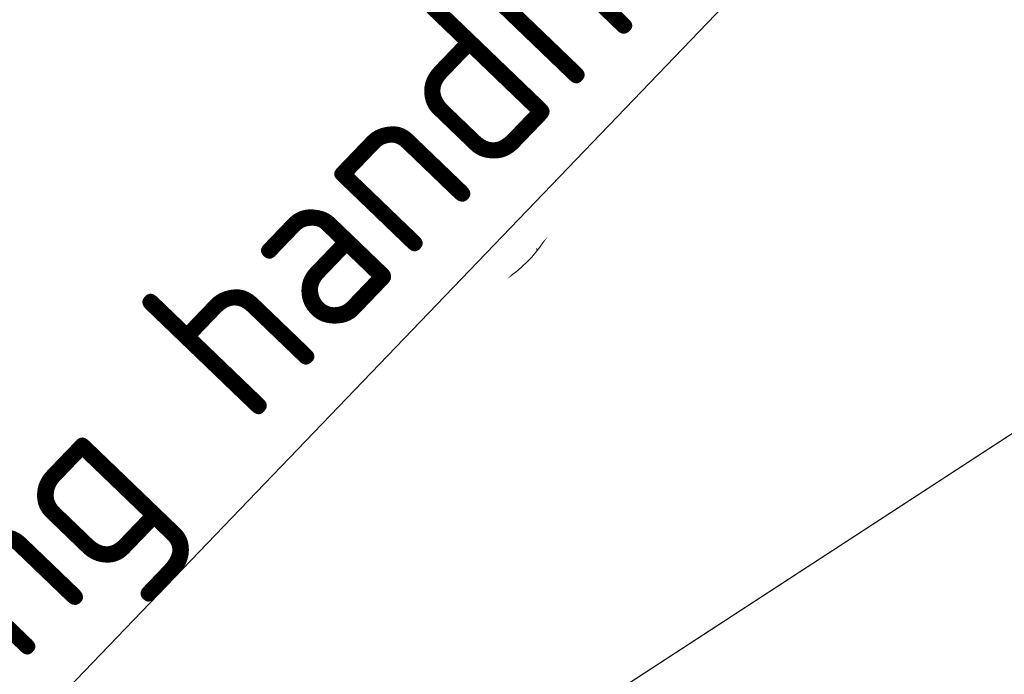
# Model space of a CAD drawing. Header units: metres. Extents: x 163628 to 168255, y 402691 to 405367.
# Tile 263 of 656: x 165500.22 to 165503.19, y 403940.72 to 403942.69. Entities that reach past the tile are written whole.
import ezdxf
from ezdxf import colors
from ezdxf.entities.mleader import LeaderData, LeaderLine
from ezdxf.math import Vec2, Vec3

# ---------------------------------------------------------------- set-up
doc = ezdxf.new("R2010")
doc.units = ezdxf.units.M
for name, color, linetype, lineweight in [('X-CA190022.004-UO-BBM_bebording bebakening markering_v0.1$0$X-XX-AL-T25', 7, 'Continuous', 25), ('X-CA190022.004-UO-KAD_Percelen$0$B-WE-KG-GRENS_PERCEEL-GV', 150, 'Continuous', 9), ('X-CA190022.004-UO-WHM_Putten en kolken combi_v0.1$0$PUTRANDEN BGT', 252, 'Continuous', 0)]:
    doc.layers.add(name, color=color, linetype=linetype, lineweight=lineweight)
doc.styles.add('X-CA190022.004-UO-BBM_bebording bebakening markering_v0.1$0$NLCS-ISO-M200-T25', font='NLCS-ISO.ttf', dxfattribs={"height": 0.5})

# ---------------------------------------------------------------- blocks, each defined once
blk = doc.blocks.new('X-CA190022.004-UO-WHM_Putten en kolken combi_v0.1$0$IMGEOInspectierioolput')
at = {"flags": 128}
blk.add_lwpolyline([(-8.829, 6.972), (8.829, -6.972)], dxfattribs=at)
blk.add_circle((0, 0), 11.25)
blk = doc.blocks.new('X-CA190022.004-UO-BBM_bebording bebakening markering_v0.1$0$_Dot')
at = {"color": 0, "linetype": 'ByBlock', "const_width": 0.5}
blk.add_lwpolyline([(-0.25, 0, 1), (0.25, 0, 1)], format="xyb", close=True, dxfattribs=at)

msp = doc.modelspace()

# ---------------------------------------------------------------- linework, layer by layer
at = {"layer": 'X-CA190022.004-UO-KAD_Percelen$0$B-WE-KG-GRENS_PERCEEL-GV', "flags": 128}
msp.add_lwpolyline([(165494.566, 403939.736), (165497.079, 403937.449), (165504.3, 403942.15), (165500.126, 403945.838)], close=True, dxfattribs=at)
msp.add_lwpolyline([(165177.83, 403840.55), (165196.7, 403790), (165276.2, 403826.7), (165276.248, 403824.924), (165276.3, 403823), (165372.327, 403871.117), (165507.8, 403939), (165504.3, 403942.15), (165497.079, 403937.449), (165489.46, 403932.49), (165323.1, 403852.205), (165220.21, 403802.55), (165215.14, 403802.41), (165211.94, 403806.63), (165196.73, 403847.93), (165189.77, 403851.96)], dxfattribs=at)

# ---------------------------------------------------------------- block references
at = {"layer": 'X-CA190022.004-UO-WHM_Putten en kolken combi_v0.1$0$PUTRANDEN BGT', "xscale": 0.036, "yscale": 0.036, "zscale": 0.025}
for p in [(165501.468, 403942.25), (165500.649, 403941.44)]:
    msp.add_blockref('X-CA190022.004-UO-WHM_Putten en kolken combi_v0.1$0$IMGEOInspectierioolput', p, dxfattribs=at)

# ---------------------------------------------------------------- next in the draw order: leaders
at = {"layer": 'X-CA190022.004-UO-BBM_bebording bebakening markering_v0.1$0$X-XX-AL-T25'}
ml = msp.add_multileader_mtext('Standard', dxfattribs=at)
ml.set_content('Bebording handhaven', color=256, style='X-CA190022.004-UO-BBM_bebording bebakening markering_v0.1$0$NLCS-ISO-M200-T25')
ml.set_leader_properties(color=256, linetype='ByLayer', lineweight=-1)
ml.set_arrow_properties(name='X-CA190022.004-UO-BBM_bebording bebakening markering_v0.1$0$_Dot')
ml.build(insert=Vec2(0, 0))
ml.multileader.update_dxf_attribs({"text_left_attachment_type": 5, "text_right_attachment_type": 5, "dogleg_length": 0.5, "arrow_head_size": 0.2})
ctx = ml.context
ctx.base_point, ctx.char_height, ctx.arrow_head_size, ctx.landing_gap_size, ctx.plane_origin, ctx.plane_x_axis, ctx.plane_y_axis = Vec3(165498.6504, 403938.8891), 0.5, 0.2, 0.18, Vec3(165514.9192, 403944.7074), Vec3(0.692899, 0.721035), Vec3(-0.721035, 0.692899)
ctx.left_attachment, ctx.right_attachment = 5, 5
notes = []
notes.append((ctx, [(1, (1, 1, 0), (165503.6116, 403944.0517), (-0.692899, -0.721035), 0.5, [(0, [(165505.5709, 403944.0895)], 0, [])])]))
ctx.mtext.insert, ctx.mtext.text_direction, ctx.mtext.rotation, ctx.mtext.flow_direction = Vec3(165498.3065, 403939.4692), Vec3(0.692899, 0.721035), 0.805295, 5
ctx.mtext.has_bg_fill, ctx.mtext.bg_color, ctx.mtext.bg_scale_factor, ctx.mtext.bg_transparency, ctx.mtext.use_window_bg_color = 1, -1027028792, 1.5, 0, 1
for ctx, leaders in notes:
    for number, flags, end, landing, length, lines in leaders:
        leader = LeaderData()
        leader.index, (leader.has_last_leader_line, leader.has_dogleg_vector, leader.attachment_direction) = number, flags
        leader.last_leader_point, leader.dogleg_vector, leader.dogleg_length = Vec3(end), Vec3(landing), length
        for number, points, colour, breaks in lines:
            line = LeaderLine()
            line.index, line.vertices, line.color, line.breaks = number, Vec3.list(points), colors.encode_raw_color(colour), breaks
            leader.lines.append(line)
        ctx.leaders.append(leader)

doc.saveas('drawing.dxf')
